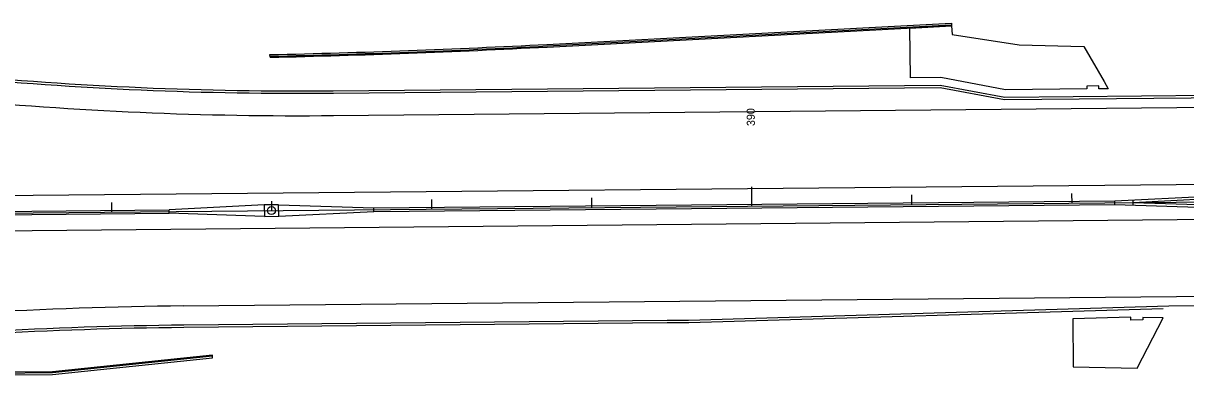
# Model space of a CAD drawing. Extents: x 2145147 to 2158018, y 137519 to 148068.
# Drawn here: x 2146553 to 2147279, y 142951 to 143171 of the extents above; entities that cross this region are included whole.
import ezdxf

# ---------------------------------------------------------------- set-up
doc = ezdxf.new("R2010")
doc.units = 0
for name, color, linetype in [('EX_Align_1', 7, 'Continuous'), ('EX_Align_1_Sta', 7, 'Continuous'), ('PR_Phasing_Pavement_6', 7, 'Continuous')]:
    doc.layers.add(name, color=color, linetype=linetype)

msp = doc.modelspace()

# ---------------------------------------------------------------- linework, layer by layer
at = {"layer": 'EX_Align_1'}
msp.add_line((2145641.75, 143044.23), (2147351.75, 143060.44), dxfattribs=at)
for points in [[(2146907.92, 143062.23), (2146907.98, 143056.23)], [(2147007.86, 143069.18), (2147007.97, 143057.18)], [(2147107.91, 143064.13), (2147107.97, 143058.13)], [(2147207.91, 143065.08), (2147207.96, 143059.08)], [(2146607.93, 143059.39), (2146607.99, 143053.39)], [(2146707.93, 143060.34), (2146707.99, 143054.34)], [(2146807.92, 143061.28), (2146807.98, 143055.28)]]:
    msp.add_lwpolyline(points, dxfattribs=at)
at = {"layer": 'PR_Phasing_Pavement_6'}
for p, q in [((2147132.86, 143171.37), (2147132.94, 143169.7)), ((2146707.09, 143150.12), (2146707.05, 143151.78)), ((2146746.76, 143113.71), (2147732.05, 143123.05)), ((2146353.97, 143061.98), (2147732.51, 143075.05)), ((2147234.91, 143060.4), (2147293.39, 143063.39)), ((2146703.46, 143057.88), (2146643.98, 143054.79)), ((2146712.45, 143057.96), (2146703.46, 143057.88)), ((2146703.46, 143057.88), (2146703.52, 143050.71)), ((2146712.52, 143050.8), (2146712.45, 143057.96)), ((2146712.45, 143057.96), (2146771.98, 143056.01)), ((2146771.98, 143056.01), (2147234.91, 143060.4)), ((2146772, 143053.88), (2146771.98, 143056.01)), ((2146772, 143053.88), (2147234.93, 143058.27)), ((2147234.93, 143058.27), (2147234.91, 143060.4)), ((2147234.93, 143058.27), (2147293.45, 143056.39)), ((2147246.44, 143057.9), (2147246.41, 143060.98)), ((2147246.42, 143059.48), (2147293.46, 143061.89)), ((2147246.42, 143059.4), (2147293.5, 143057.89)), ((2145902.26, 143047.76), (2146643.98, 143054.79)), ((2145902.28, 143045.64), (2146644, 143052.67)), ((2146054.2, 143037.14), (2147732.72, 143053.05)), ((2146644, 143052.67), (2146643.98, 143054.79)), ((2146703.52, 143050.71), (2146644, 143052.67)), ((2146703.52, 143050.71), (2146712.52, 143050.8)), ((2146712.52, 143050.8), (2146772, 143053.88)), ((2146653.08, 142994.81), (2148008.49, 143007.66)), ((2146671.22, 142964.07), (2146571.12, 142953.7)), ((2146671.23, 142963.4), (2146571.16, 142953.04)), ((2146571.22, 142952.04), (2146671.23, 142962.39)), ((2146671.23, 142962.39), (2146671.22, 142964.07)), ((2146571.12, 142953.7), (2146418.5, 142952.26)), ((2146571.16, 142953.04), (2146418.51, 142951.59)), ((2146418.52, 142950.59), (2146571.22, 142952.04))]:
    msp.add_line(p, q, dxfattribs=at)
for points in [[(2146880.12, 143158.19), (2147132.86, 143171.37)], [(2146880.17, 143157.2), (2147132.91, 143170.37)], [(2146880.21, 143156.53), (2147132.94, 143169.7)], [(2146746.62, 143129.21), (2147125.89, 143132.8), (2147166.18, 143125.18), (2147422.33, 143127.61), (2147722.26, 143136.46), (2147731.93, 143136.55)], [(2146746.63, 143127.71), (2147125.75, 143131.3), (2147166.05, 143123.68), (2147422.36, 143126.11), (2147722.29, 143134.96), (2147731.94, 143135.05)], [(2148008.6, 142995.67), (2147788.63, 142993.58), (2147488.59, 142996.74), (2147268.57, 142994.65), (2146968.64, 142985.81), (2146955.12, 142985.68), (2146653.19, 142982.82)], [(2147265.03, 142993.04), (2146968.66, 142984.31), (2146955.14, 142984.18), (2146653.21, 142981.32)]]:
    msp.add_lwpolyline(points, dxfattribs=at)
for points in [[(2147230.86, 143130.44), (2147224.98, 143130.41), (2147224.96, 143132.23), (2147217.47, 143132.16), (2147217.49, 143130.34), (2147166.6, 143129.86), (2147126.3, 143137.47), (2147107.22, 143137.29), (2147106.93, 143168.35), (2147132.94, 143169.7), (2147133.22, 143164.38), (2147175.06, 143157.83), (2147215.59, 143156.83), (2147228.25, 143134.95)], [(2147265.09, 142987.34), (2147252.44, 142987.62), (2147252.48, 142986.22), (2147245, 142985.99), (2147244.94, 142987.78), (2147208.65, 142986.71), (2147208.94, 142956.72), (2147248.95, 142955.89)]]:
    msp.add_lwpolyline(points, close=True, dxfattribs=at)
msp.add_circle((2146707.99, 143054.34), 2.5, dxfattribs=at)
for centre, radius, start, end in [((2146580.58, 148904.97), 5754.58, 271.259323, 272.983717), ((2146580.58, 148904.97), 5755.58, 271.259323, 272.983717), ((2146580.58, 148904.97), 5756.24, 271.259323, 272.983717), ((2146725.04, 145405.44), 2277.83, 264.5, 270.54316), ((2146725.04, 145405.44), 2276.33, 264.5, 270.54316), ((2146725.04, 145405.44), 2291.83, 264.5, 270.54316), ((2146678.1, 140355.96), 2638.97, 90.54316, 96.2165), ((2146678.1, 140355.96), 2626.97, 90.54316, 95.96903), ((2146678.1, 140355.96), 2625.47, 90.54316, 95.96889)]:
    msp.add_arc(centre, radius, start, end, dxfattribs=at)

# ---------------------------------------------------------------- texts
at = {"layer": 'EX_Align_1_Sta'}
msp.add_text('390', height=5, rotation=90.54316, dxfattribs=at).set_placement((2147010, 143107.2))

doc.saveas('drawing.dxf')
